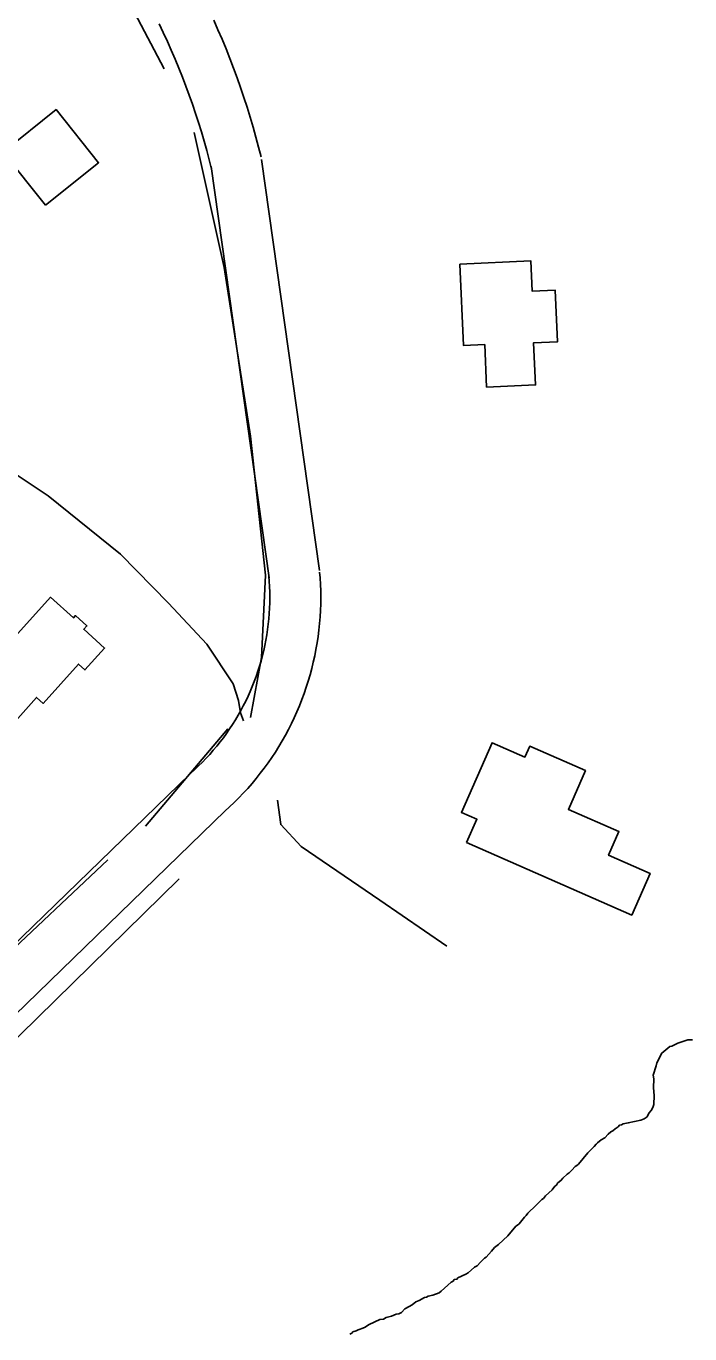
# Model space of a CAD drawing. Extents: x 3250478 to 3288318, y 788638 to 816472.
# Drawn here: x 3271685 to 3272076, y 794491 to 795261 of the extents above; entities that cross this region are included whole.
import ezdxf

# ---------------------------------------------------------------- set-up
doc = ezdxf.new("R2010")
doc.units = 0
for name, color, linetype in [('V-BLDG-OTLN', 7, 'Continuous'), ('V-ROAD-CNTR', 7, 'Continuous'), ('V-TOPO-SHOR', 7, 'Continuous')]:
    doc.layers.add(name, color=color, linetype=linetype)

msp = doc.modelspace()

# ---------------------------------------------------------------- linework, layer by layer
at = {"layer": 'V-BLDG-OTLN'}
for points in [[(3271696.3, 795155.24), (3271727.53, 795180.23), (3271702.54, 795211.47), (3271671.31, 795186.48)], [(3271940.38, 795120.5), (3271982.17, 795122.37), (3271982.96, 795104.5), (3271996.53, 795105.11), (3271997.89, 795074.84), (3271983.77, 795074.2), (3271984.88, 795049.44), (3271956.06, 795048.15), (3271954.95, 795073.11), (3271942.52, 795072.56)], [(3271672.98, 794895.15), (3271699.26, 794924.42), (3271712.77, 794912.29), (3271713.95, 794913.59), (3271720.66, 794907.56), (3271718.84, 794905.53), (3271731.12, 794894.5), (3271719.53, 794881.59), (3271715.67, 794885.05), (3271694.92, 794861.95), (3271691.06, 794865.42), (3271675.19, 794847.75), (3271650.42, 794869.99), (3271652.57, 794872.39), (3271640.16, 794883.53), (3271660.59, 794906.28)], [(3271944.33, 794780), (3271950.36, 794793.72), (3271941.26, 794797.72), (3271959.29, 794838.79), (3271978.61, 794830.3), (3271981.44, 794836.74), (3272014.26, 794822.33), (3272004.25, 794799.54), (3272034.01, 794786.47), (3272027.89, 794772.55), (3272052.33, 794761.81), (3272041.56, 794737.31)]]:
    msp.add_lwpolyline(points, close=True, dxfattribs=at)
at = {"layer": 'V-ROAD-CNTR'}
for points in [[(3271794.12, 795176.33), (3271792.72, 795181.95), (3271791.26, 795187.45), (3271789.73, 795192.93), (3271788.13, 795198.39), (3271786.45, 795203.83), (3271784.69, 795209.24), (3271782.87, 795214.63), (3271780.97, 795220), (3271779, 795225.34), (3271776.95, 795230.65), (3271774.84, 795235.93), (3271772.65, 795241.18), (3271770.39, 795246.41), (3271768.06, 795251.6), (3271765.66, 795256.76), (3271763.19, 795261.89)], [(3271823.23, 795183.62), (3271821.77, 795189.43), (3271820.21, 795195.33), (3271818.57, 795201.2), (3271816.85, 795207.05), (3271815.05, 795212.88), (3271813.17, 795218.68), (3271811.21, 795224.45), (3271809.18, 795230.2), (3271807.07, 795235.92), (3271804.88, 795241.61), (3271802.61, 795247.28), (3271800.27, 795252.9), (3271797.85, 795258.5), (3271795.35, 795264.07)], [(3271827.94, 794935.89), (3271793.82, 795177.88)], [(3271857.64, 794940.08), (3271823.53, 795182.07)], [(3271781.71, 794820.69), (3271784.18, 794822.93), (3271786.47, 794825.1), (3271788.71, 794827.33), (3271790.9, 794829.61), (3271793.03, 794831.94), (3271795.12, 794834.32), (3271797.15, 794836.74), (3271799.12, 794839.21), (3271801.03, 794841.73), (3271802.89, 794844.29), (3271804.69, 794846.89), (3271806.43, 794849.53), (3271808.11, 794852.2), (3271809.72, 794854.92), (3271811.28, 794857.68), (3271812.77, 794860.46), (3271814.19, 794863.28), (3271815.56, 794866.14), (3271816.85, 794869.02), (3271818.08, 794871.93), (3271819.25, 794874.87), (3271820.34, 794877.84), (3271821.37, 794880.83), (3271822.33, 794883.84), (3271823.22, 794886.87), (3271824.04, 794889.92), (3271824.79, 794892.99), (3271825.47, 794896.08), (3271826.09, 794899.18), (3271826.62, 794902.29), (3271827.09, 794905.42), (3271827.49, 794908.56), (3271827.81, 794911.7), (3271828.07, 794914.85), (3271828.25, 794918.01), (3271828.36, 794921.17), (3271828.39, 794924.33), (3271828.36, 794927.49), (3271828.25, 794930.65), (3271828.07, 794933.81), (3271827.83, 794936.8)], [(3271801.87, 794798.47), (3271804.6, 794800.95), (3271807.38, 794803.6), (3271810.11, 794806.31), (3271812.77, 794809.08), (3271815.37, 794811.92), (3271817.91, 794814.81), (3271820.38, 794817.76), (3271822.78, 794820.76), (3271825.11, 794823.82), (3271827.37, 794826.94), (3271829.55, 794830.1), (3271831.67, 794833.31), (3271833.71, 794836.57), (3271835.68, 794839.88), (3271837.57, 794843.22), (3271839.38, 794846.62), (3271841.12, 794850.05), (3271842.78, 794853.52), (3271844.35, 794857.03), (3271845.85, 794860.57), (3271847.27, 794864.15), (3271848.6, 794867.75), (3271849.85, 794871.39), (3271851.02, 794875.05), (3271852.1, 794878.75), (3271853.1, 794882.46), (3271854.02, 794886.19), (3271854.84, 794889.95), (3271855.59, 794893.72), (3271856.24, 794897.51), (3271856.81, 794901.32), (3271857.3, 794905.13), (3271857.69, 794908.96), (3271858, 794912.79), (3271858.22, 794916.63), (3271858.35, 794920.48), (3271858.4, 794924.32), (3271858.35, 794928.17), (3271858.22, 794932.01), (3271858, 794935.84), (3271857.74, 794939.16)], [(3271629.43, 794673.14), (3271781.35, 794820.35)], [(3271650.31, 794651.6), (3271802.23, 794798.81)]]:
    msp.add_lwpolyline(points, dxfattribs=at)
at = {"layer": 'V-TOPO-SHOR'}
for p, q in [((3271755.1, 794789.62), (3271803.68, 794847)), ((3271733.02, 794769.76), (3271660.15, 794701.35))]:
    msp.add_line(p, q, dxfattribs=at)
for points in [[(3271492.37, 795158.72), (3271532.26, 795195.86), (3271715.52, 795315.01), (3271748.62, 795268.64), (3271766.27, 795235.53)], [(3271783.92, 795197.99), (3271801.55, 795118.52), (3271816.98, 795019.18), (3271825.78, 794937.5), (3271823.56, 794888.94), (3271816.93, 794853.62)], [(3271641.66, 795021.32), (3271697.92, 794984.09), (3271740.38, 794949.69), (3271768.67, 794921.02), (3271791.35, 794896.83), (3271806.88, 794873.35), (3271809.92, 794863.68), (3271811.13, 794856.46), (3271812.89, 794851.62)], [(3271832.94, 794805.01), (3271834.87, 794790.59), (3271846.91, 794777.75), (3271893.29, 794746.1), (3271932.64, 794718.99)], [(3271774.96, 794758.71), (3271660.14, 794646.16), (3271604.93, 794590.99), (3271574.02, 794549.06), (3271560.76, 794520.36)], [(3271880.44, 794493.2), (3271881.68, 794493.47), (3271882.62, 794494.05), (3271884.17, 794494.61), (3271886.99, 794496.37), (3271893.23, 794499.24), (3271895.39, 794499.48), (3271896.96, 794500.35), (3271900.06, 794501.17), (3271902.86, 794502.31), (3271904.4, 794502.57), (3271905.96, 794503.44), (3271907.88, 794505.53), (3271910.38, 794506.98), (3271912.25, 794507.84), (3271914.46, 794509.62), (3271916.33, 794510.48), (3271919.46, 794512.22), (3271920.7, 794512.49), (3271921.64, 794513.07), (3271924.42, 794513.6), (3271928.15, 794515.02), (3271929.41, 794515.9), (3271935.11, 794521.24), (3271936.36, 794521.82), (3271937, 794522.72), (3271938.55, 794522.98), (3271939.19, 794523.88), (3271943.86, 794525.88), (3271945.12, 794526.76), (3271948.91, 794530.02), (3271950.48, 794530.89), (3271952.39, 794532.98), (3271954.92, 794535.36), (3271955.87, 794535.94), (3271959.05, 794539.53), (3271960.66, 794541.62), (3271963.17, 794543.39), (3271968.56, 794548.44), (3271973.35, 794554.12), (3271974.29, 794554.71), (3271975.24, 794555.6), (3271978.44, 794559.49), (3271979.39, 794560.38), (3271980.36, 794561.88), (3271985.11, 794566.34), (3271986.39, 794567.83), (3271988.6, 794569.92), (3271989.54, 794570.5), (3271990.82, 794571.99), (3271994.62, 794575.56), (3271996.23, 794577.66), (3271997.17, 794578.24), (3271997.82, 794579.45), (3272000.03, 794581.22), (3272000.99, 794582.42), (3272003.52, 794584.8), (3272004.78, 794585.68), (3272006.36, 794587.17), (3272008.27, 794589.26), (3272009.21, 794589.84), (3272010.17, 794590.73), (3272015.6, 794597.32), (3272018.14, 794599.69), (3272019.41, 794601.19), (3272020.68, 794602.37), (3272021.33, 794603.28), (3272023.53, 794605.05), (3272025.72, 794606.21), (3272027.63, 794608.3), (3272029.21, 794609.78), (3272030.46, 794610.36), (3272031.73, 794611.55), (3272033.61, 794612.71), (3272034.25, 794613.62), (3272035.49, 794613.88), (3272036.43, 794614.47), (3272039.52, 794614.98), (3272046.95, 794616.58), (3272048.82, 794617.45), (3272050.7, 794618.62), (3272051.69, 794620.74), (3272052.97, 794622.23), (3272053.95, 794624.04), (3272054.62, 794625.86), (3272054.79, 794631.08), (3272054.32, 794635.71), (3272054.49, 794640.93), (3272054.25, 794643.08), (3272055.96, 794648.56), (3272056.33, 794650.39), (3272059.28, 794656.13), (3272064.01, 794659.98), (3272065.25, 794660.24), (3272068.69, 794661.98), (3272074.58, 794663.94), (3272077.35, 794663.85)], [(3271875.44, 794490.59), (3271876.69, 794491.17), (3271877.33, 794492.07), (3271879.19, 794492.62), (3271880.44, 794493.2)]]:
    msp.add_lwpolyline(points, dxfattribs=at)

doc.saveas('drawing.dxf')
